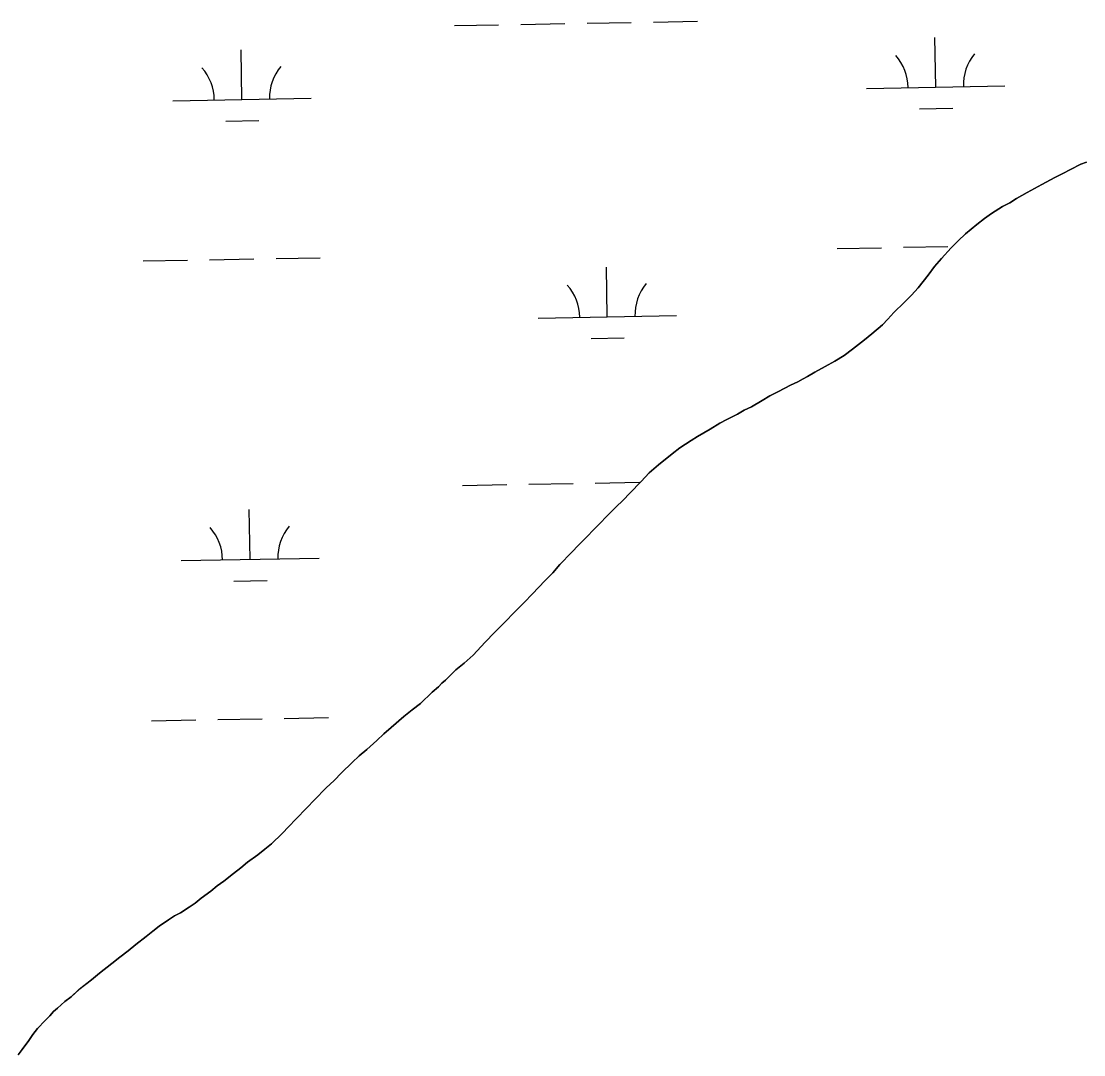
# Model space of a CAD drawing. Extents: x 3914892 to 3953151, y 242587 to 268572.
# Drawn here: x 3949415 to 3950184, y 256582 to 257329 of the extents above; entities that cross this region are included whole.
import ezdxf

# ---------------------------------------------------------------- set-up
doc = ezdxf.new("R2010")
doc.units = 0
doc.layers.add('V-TOPO-SHOR', color=7, linetype='Continuous')
doc.layers.add('V-WETL-SWMP', color=7, linetype='Continuous')

msp = doc.modelspace()

# ---------------------------------------------------------------- linework, layer by layer
at = {"layer": 'V-TOPO-SHOR'}
for points in [[(3950087.8, 257165.3), (3950092.94, 257170.43), (3950098.09, 257175.36), (3950106.42, 257182.16), (3950111.78, 257186.49), (3950116.95, 257190.01), (3950124.91, 257195.19), (3950130.1, 257197.91), (3950135.08, 257201.02), (3950142.66, 257205.19), (3950148.04, 257208.11), (3950153.43, 257211.03), (3950162.8, 257216.24), (3950168.59, 257218.96), (3950173.97, 257221.88), (3950181.56, 257225.85), (3950185.76, 257227.34)], [(3949486.51, 256652.23), (3949492.46, 256656.77), (3949498.02, 256661.3), (3949505.57, 256667.08), (3949510.33, 256671), (3949514.9, 256674.51), (3949521.66, 256679.06), (3949526.04, 256681.96), (3949530.23, 256684.26), (3949536.6, 256688.4), (3949540.98, 256691.3), (3949545.35, 256694.81), (3949552.3, 256699.97), (3949556.87, 256703.68), (3949561.63, 256707.2), (3949568.78, 256712.77), (3949573.95, 256716.69), (3949578.91, 256720.81), (3949586.26, 256726.18), (3949591.22, 256730.3), (3949596.19, 256734.22), (3949603.91, 256741.61), (3949608.64, 256746.74), (3949613.79, 256752.07), (3949621.69, 256760.27), (3949627.23, 256766.02), (3949635.73, 256774.63), (3949641.47, 256779.98), (3949646.81, 256785.51), (3949654.53, 256792.91), (3949659.47, 256797.83), (3949665.03, 256802.37), (3949672.36, 256808.95), (3949677.31, 256813.67), (3949682.66, 256818.4), (3949691.78, 256826.23), (3949697.94, 256830.98), (3949703.9, 256835.72), (3949712.41, 256843.73), (3949716.97, 256847.64), (3949719.34, 256850.3), (3949721.92, 256852.57), (3949729.43, 256859.96), (3949735.58, 256864.91), (3949741.93, 256870.66), (3949750.82, 256880.09), (3949757.54, 256887.07), (3949763.87, 256893.43), (3949772.96, 256902.66), (3949778.89, 256908.81), (3949784.82, 256914.96), (3949793.91, 256924.4), (3949799.65, 256930.15), (3949804.77, 256936.28), (3949813.07, 256944.9), (3949818.41, 256950.43), (3949823.55, 256955.57), (3949830.08, 256962.33), (3949834.03, 256966.43), (3949838.18, 256970.74), (3949845.3, 256977.72), (3949850.45, 256982.65), (3949855.39, 256987.78), (3949863.49, 256996.18), (3949869.42, 257002.54), (3949875.96, 257008.3), (3949885.88, 257016.34), (3949891.45, 257020.47), (3949899.61, 257025.86), (3949904.39, 257028.77), (3949908.77, 257031.47), (3949913.56, 257034.17), (3949920.53, 257038.33), (3949925.52, 257041.04), (3949933.1, 257045.01), (3949938.08, 257047.72), (3949943.27, 257050.23), (3949951.04, 257054.81), (3949956.62, 257058.13), (3949962.81, 257061.27), (3949971.59, 257065.86), (3949976.78, 257068.38), (3949980.77, 257070.46), (3949983.76, 257072.13), (3949989.14, 257075.25), (3949996.72, 257079.42), (3950003.7, 257083.37), (3950010.27, 257087.33), (3950016.43, 257091.87), (3950024.97, 257098.68), (3950030.33, 257103), (3950038.06, 257109.59), (3950042.02, 257113.69), (3950046.36, 257118.41), (3950053.88, 257125.8), (3950059.02, 257131.13), (3950063.96, 257136.26), (3950071.04, 257145.45), (3950075.76, 257151.78), (3950080.69, 257157.51), (3950087.8, 257165.3)], [(3949412.87, 256581.57), (3949415.82, 256585.46), (3949420.54, 256591.99), (3949423.48, 256596.27), (3949426.83, 256600.56), (3949432.36, 256606.31), (3949435.72, 256609.8), (3949438.48, 256612.87), (3949441.26, 256615.33), (3949446.61, 256620.07), (3949451.18, 256623.58), (3949456.92, 256628.72), (3949465.86, 256635.73), (3949471.81, 256640.47), (3949480.75, 256647.49), (3949486.51, 256652.23)]]:
    msp.add_lwpolyline(points, dxfattribs=at)
at = {"layer": 'V-WETL-SWMP'}
for p, q in [((3949776.42, 257326.87), (3949808.42, 257327.44)), ((3949824.41, 257327.73), (3949856.41, 257328.3)), ((3949872.41, 257328.58), (3949904.4, 257329.16)), ((3949728.43, 257326.01), (3949760.42, 257326.58)), ((3950076.6, 257281.49), (3950075.95, 257317.48)), ((3949574.77, 257272.51), (3949574.13, 257308.5)), ((3950026.61, 257280.59), (3950126.59, 257282.38)), ((3949524.78, 257271.61), (3949624.76, 257273.4)), ((3950064.88, 257265.84), (3950088.87, 257266.27)), ((3949563.05, 257256.87), (3949587.04, 257257.29)), ((3950185.76, 257227.34), (3950181.56, 257225.85)), ((3950173.98, 257221.88), (3950168.59, 257218.96)), ((3950181.56, 257225.85), (3950173.98, 257221.88)), ((3950162.8, 257216.24), (3950153.43, 257211.03)), ((3950168.59, 257218.96), (3950162.8, 257216.24)), ((3950142.66, 257205.19), (3950135.08, 257201.02)), ((3950148.04, 257208.11), (3950142.66, 257205.19)), ((3950153.43, 257211.03), (3950148.04, 257208.11)), ((3950130.1, 257197.91), (3950124.91, 257195.19)), ((3950135.08, 257201.02), (3950130.1, 257197.91)), ((3950116.95, 257190.01), (3950111.78, 257186.49)), ((3950124.91, 257195.19), (3950116.95, 257190.01)), ((3950106.42, 257182.16), (3950098.09, 257175.36)), ((3950111.78, 257186.49), (3950106.42, 257182.16)), ((3950098.09, 257175.36), (3950092.94, 257170.43)), ((3950053.26, 257165.62), (3950085.25, 257166.19)), ((3950092.94, 257170.43), (3950087.8, 257165.3)), ((3949599.42, 257157.5), (3949631.42, 257158.07)), ((3950005.27, 257164.76), (3950037.26, 257165.33)), ((3950087.8, 257165.3), (3950080.69, 257157.51)), ((3949503.44, 257155.78), (3949535.43, 257156.35)), ((3949551.43, 257156.64), (3949583.43, 257157.21)), ((3949839.06, 257115.35), (3949838.42, 257151.34)), ((3950075.76, 257151.78), (3950071.04, 257145.45)), ((3950080.69, 257157.51), (3950075.76, 257151.78)), ((3950071.04, 257145.45), (3950063.96, 257136.26)), ((3950063.96, 257136.26), (3950059.02, 257131.13)), ((3950059.02, 257131.13), (3950053.88, 257125.8)), ((3950053.88, 257125.8), (3950046.36, 257118.41)), ((3949789.07, 257114.46), (3949889.05, 257116.24)), ((3950042.02, 257113.69), (3950038.06, 257109.59)), ((3950046.36, 257118.41), (3950042.02, 257113.69)), ((3950038.06, 257109.59), (3950030.33, 257103)), ((3949827.34, 257099.71), (3949851.33, 257100.14)), ((3950024.97, 257098.67), (3950016.43, 257091.87)), ((3950030.33, 257103), (3950024.97, 257098.67)), ((3950016.43, 257091.87), (3950010.27, 257087.32)), ((3950003.7, 257083.38), (3949996.72, 257079.42)), ((3950010.27, 257087.32), (3950003.7, 257083.38)), ((3949989.14, 257075.25), (3949983.76, 257072.13)), ((3949996.72, 257079.42), (3949989.14, 257075.25)), ((3949971.59, 257065.86), (3949962.81, 257061.27)), ((3949976.78, 257068.38), (3949971.59, 257065.86)), ((3949980.77, 257070.46), (3949976.78, 257068.38)), ((3949983.76, 257072.13), (3949980.77, 257070.46)), ((3949956.62, 257058.13), (3949951.04, 257054.81)), ((3949962.81, 257061.27), (3949956.62, 257058.13)), ((3949951.04, 257054.81), (3949943.27, 257050.23)), ((3949933.1, 257045.01), (3949925.52, 257041.04)), ((3949938.08, 257047.72), (3949933.1, 257045.01)), ((3949943.27, 257050.23), (3949938.08, 257047.72)), ((3949920.53, 257038.33), (3949913.56, 257034.17)), ((3949925.52, 257041.04), (3949920.53, 257038.33)), ((3949904.39, 257028.77), (3949899.61, 257025.86)), ((3949908.77, 257031.47), (3949904.39, 257028.77)), ((3949913.56, 257034.17), (3949908.77, 257031.47)), ((3949891.45, 257020.47), (3949885.89, 257016.34)), ((3949899.61, 257025.86), (3949891.45, 257020.47)), ((3949885.89, 257016.34), (3949875.96, 257008.3)), ((3949875.96, 257008.3), (3949869.42, 257002.54)), ((3949869.42, 257002.54), (3949863.49, 256996.18)), ((3949734.38, 256993.39), (3949766.38, 256993.96)), ((3949782.37, 256994.25), (3949814.37, 256994.82)), ((3949830.37, 256995.1), (3949862.36, 256995.68)), ((3949863.49, 256996.18), (3949855.39, 256987.78)), ((3949850.45, 256982.65), (3949845.3, 256977.72)), ((3949855.39, 256987.78), (3949850.45, 256982.65)), ((3949580.72, 256939.89), (3949580.08, 256975.88)), ((3949845.3, 256977.72), (3949838.18, 256970.74)), ((3949834.03, 256966.43), (3949830.08, 256962.33)), ((3949838.18, 256970.74), (3949834.03, 256966.43)), ((3949830.08, 256962.33), (3949823.55, 256955.56)), ((3949818.41, 256950.43), (3949813.07, 256944.9)), ((3949823.55, 256955.56), (3949818.41, 256950.43)), ((3949813.07, 256944.9), (3949804.77, 256936.28)), ((3949530.73, 256938.99), (3949630.71, 256940.78)), ((3949804.77, 256936.28), (3949799.65, 256930.15)), ((3949799.65, 256930.15), (3949793.91, 256924.4)), ((3949569, 256924.24), (3949593, 256924.67)), ((3949793.91, 256924.4), (3949784.82, 256914.96)), ((3949784.82, 256914.96), (3949778.89, 256908.81)), ((3949778.89, 256908.81), (3949772.96, 256902.66)), ((3949772.96, 256902.66), (3949763.87, 256893.43)), ((3949763.87, 256893.43), (3949757.54, 256887.07)), ((3949757.54, 256887.07), (3949750.82, 256880.09)), ((3949750.82, 256880.09), (3949741.93, 256870.66)), ((3949741.93, 256870.66), (3949735.59, 256864.91)), ((3949729.43, 256859.96), (3949721.92, 256852.57)), ((3949735.59, 256864.91), (3949729.43, 256859.96)), ((3949721.92, 256852.57), (3949719.34, 256850.3)), ((3949712.41, 256843.73), (3949703.9, 256835.72)), ((3949716.97, 256847.64), (3949712.41, 256843.73)), ((3949719.34, 256850.3), (3949716.97, 256847.64)), ((3949703.9, 256835.72), (3949697.94, 256830.97)), ((3949697.94, 256830.97), (3949691.78, 256826.23)), ((3949509.39, 256823.16), (3949541.39, 256823.73)), ((3949557.38, 256824.02), (3949589.38, 256824.59)), ((3949605.37, 256824.88), (3949637.37, 256825.45)), ((3949691.78, 256826.23), (3949682.66, 256818.4)), ((3949677.31, 256813.67), (3949672.36, 256808.95)), ((3949682.66, 256818.4), (3949677.31, 256813.67)), ((3949672.36, 256808.95), (3949665.03, 256802.37)), ((3949659.47, 256797.83), (3949654.53, 256792.91)), ((3949665.03, 256802.37), (3949659.47, 256797.83)), ((3949654.53, 256792.91), (3949646.81, 256785.51)), ((3949646.81, 256785.51), (3949641.47, 256779.98)), ((3949635.73, 256774.63), (3949627.23, 256766.02)), ((3949641.47, 256779.98), (3949635.73, 256774.63)), ((3949627.23, 256766.02), (3949621.69, 256760.27)), ((3949621.69, 256760.27), (3949613.78, 256752.07)), ((3949613.78, 256752.07), (3949608.65, 256746.74)), ((3949608.65, 256746.74), (3949603.91, 256741.62)), ((3949603.91, 256741.62), (3949596.19, 256734.22)), ((3949591.22, 256730.3), (3949586.26, 256726.18)), ((3949596.19, 256734.22), (3949591.22, 256730.3)), ((3949578.91, 256720.81), (3949573.95, 256716.69)), ((3949586.26, 256726.18), (3949578.91, 256720.81)), ((3949568.78, 256712.77), (3949561.63, 256707.2)), ((3949573.95, 256716.69), (3949568.78, 256712.77)), ((3949561.63, 256707.2), (3949556.86, 256703.68)), ((3949552.3, 256699.97), (3949545.35, 256694.81)), ((3949556.86, 256703.68), (3949552.3, 256699.97)), ((3949540.98, 256691.3), (3949536.6, 256688.4)), ((3949545.35, 256694.81), (3949540.98, 256691.3)), ((3949526.04, 256681.96), (3949521.66, 256679.06)), ((3949530.23, 256684.26), (3949526.04, 256681.96)), ((3949536.6, 256688.4), (3949530.23, 256684.26)), ((3949514.9, 256674.51), (3949510.33, 256671)), ((3949521.66, 256679.06), (3949514.9, 256674.51)), ((3949505.57, 256667.08), (3949498.02, 256661.3)), ((3949510.33, 256671), (3949505.57, 256667.08)), ((3949498.02, 256661.3), (3949492.46, 256656.77)), ((3949486.5, 256652.23), (3949480.75, 256647.49)), ((3949492.46, 256656.77), (3949486.5, 256652.23)), ((3949480.75, 256647.49), (3949471.81, 256640.47)), ((3949465.86, 256635.73), (3949456.93, 256628.72)), ((3949471.81, 256640.47), (3949465.86, 256635.73)), ((3949456.93, 256628.72), (3949451.18, 256623.58)), ((3949446.61, 256620.07), (3949441.26, 256615.33)), ((3949451.18, 256623.58), (3949446.61, 256620.07)), ((3949438.48, 256612.87), (3949435.72, 256609.79)), ((3949441.26, 256615.33), (3949438.48, 256612.87)), ((3949432.36, 256606.31), (3949426.83, 256600.57)), ((3949435.72, 256609.79), (3949432.36, 256606.31)), ((3949426.83, 256600.57), (3949423.48, 256596.27)), ((3949420.54, 256591.99), (3949415.82, 256585.46)), ((3949423.48, 256596.27), (3949420.54, 256591.99)), ((3949415.82, 256585.46), (3949412.87, 256581.57))]:
    msp.add_line(p, q, dxfattribs=at)
for centre, start, end in [((3950021.36, 257280.97), 0.25318, 41.79684), ((3950131.82, 257282.95), 140.25318, 181.79684), ((3949630, 257273.97), 140.25318, 181.79684), ((3949519.53, 257272), 0.25318, 41.79684), ((3949783.82, 257114.84), 0.25318, 41.79684), ((3949894.29, 257116.81), 140.25318, 181.79684), ((3949525.48, 256939.37), 0.25318, 41.79684), ((3949635.95, 256941.35), 140.25318, 181.79684)]:
    msp.add_arc(centre, 35.25, start, end, dxfattribs=at)

doc.saveas('drawing.dxf')
